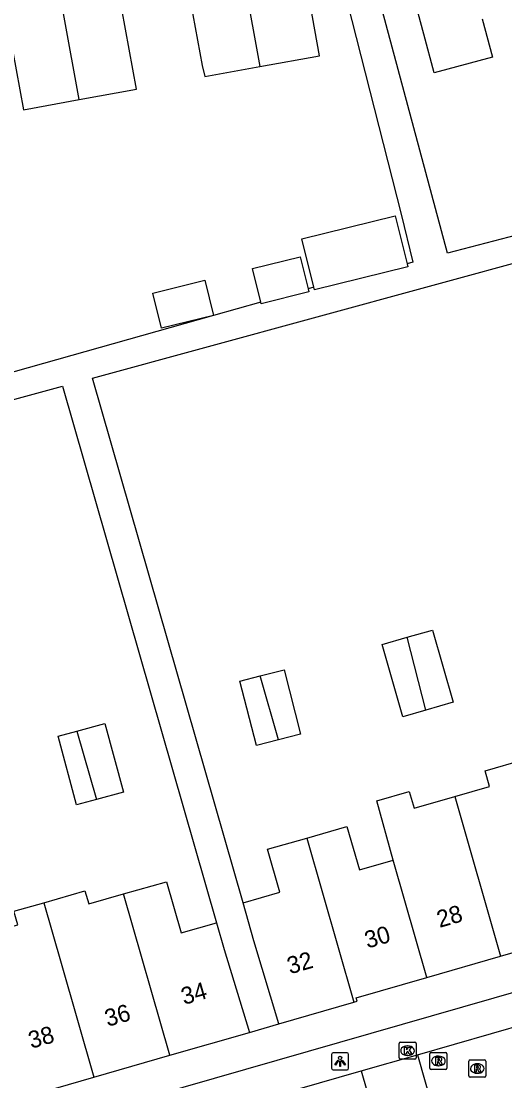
# Model space of a CAD drawing. Extents: x 159718 to 160783, y 383290 to 384030.
# Drawn here: x 160296.4 to 160324.7, y 383596.2 to 383658.3 of the extents above; entities that cross this region are included whole.
import ezdxf

# ---------------------------------------------------------------- set-up
doc = ezdxf.new("R2010")
doc.units = 0
for name, color, linetype in [('IMGEO_Kolk', 7, 'Continuous'), ('IMGEO_Lichtpunt', 7, 'Continuous'), ('IMGEO_Pand', 7, 'Continuous'), ('IMGEO_Pand_nummerreeks', 7, 'Continuous'), ('IMGEO_Parkeervlak_open', 7, 'Continuous'), ('IMGEO_Rijbaan_lokaal_open', 7, 'Continuous'), ('IMGEO_Rioolput', 7, 'Continuous'), ('IMGEO_Voetpad_open', 7, 'Continuous')]:
    doc.layers.add(name, color=color, linetype=linetype)

msp = doc.modelspace()

# ---------------------------------------------------------------- linework, layer by layer
at = {"layer": 'IMGEO_Kolk'}
for p, q in [((160318.517, 383597.588), (160318.517, 383598.44)), ((160318.592, 383598.514), (160319.444, 383598.514)), ((160319.518, 383598.44), (160319.518, 383597.588)), ((160319.028, 383597.734), (160319.003, 383597.734)), ((160319.005, 383598.294), (160319.03, 383598.294)), ((160319.444, 383597.514), (160318.592, 383597.514))]:
    msp.add_line(p, q, dxfattribs=at)
for points in [[(160318.517, 383597.588), (160318.517, 383598.44)], [(160318.592, 383598.514), (160319.444, 383598.514)], [(160319.518, 383598.44), (160319.518, 383597.588)], [(160318.838, 383598.214), (160318.961, 383598.214), (160318.961, 383598.063), (160319.091, 383598.214), (160319.255, 383598.214), (160319.109, 383598.063), (160319.262, 383597.814), (160319.11, 383597.814), (160319.025, 383597.978), (160318.961, 383597.911), (160318.961, 383597.814), (160318.838, 383597.814), (160318.838, 383598.214)], [(160319.444, 383597.514), (160318.592, 383597.514)]]:
    msp.add_lwpolyline(points, dxfattribs=at)
for centre, start, end in [((160318.594, 383598.438), 91.55205, 178.44795), ((160318.594, 383598.438), 91.55205, 178.44795), ((160319.442, 383598.438), 1.55205, 88.44795), ((160319.442, 383598.438), 1.55205, 88.44795), ((160318.594, 383597.59), 181.55205, 268.44795), ((160318.594, 383597.59), 181.55205, 268.44795), ((160319.442, 383597.59), 271.55205, 358.44795), ((160319.442, 383597.59), 271.55205, 358.44795)]:
    msp.add_arc(centre, 0.0765, start, end, dxfattribs=at)
for centre, major_axis, ratio, start_param, end_param in [((160319.004, 383598.014), (-0.387, 0.002), 0.722429, 4.712389, 7.853982), ((160319.029, 383598.014), (-0.39, 0.002), 0.717154, 1.570796, 4.712389)]:
    msp.add_ellipse(centre, major_axis=major_axis, ratio=ratio, start_param=start_param, end_param=end_param, dxfattribs=at)
at = {"layer": 'IMGEO_Lichtpunt'}
for p, q in [((160314.567, 383597.796), (160314.567, 383596.989)), ((160314.567, 383597.796), (160314.567, 383596.989)), ((160315.469, 383597.891), (160314.661, 383597.891)), ((160315.469, 383597.891), (160314.661, 383597.891)), ((160315.563, 383596.989), (160315.563, 383597.796)), ((160315.563, 383596.989), (160315.563, 383597.796)), ((160314.661, 383596.895), (160315.469, 383596.895)), ((160314.661, 383596.895), (160315.469, 383596.895))]:
    msp.add_line(p, q, dxfattribs=at)
for points in [[(160314.941, 383597.46), (160314.98, 383597.432), (160314.792, 383597.17), (160314.754, 383597.197), (160314.941, 383597.46)], [(160315.043, 383597.412), (160315.09, 383597.412), (160315.09, 383597.09), (160315.043, 383597.09), (160315.043, 383597.412)], [(160315.153, 383597.432), (160315.191, 383597.459), (160315.378, 383597.197), (160315.339, 383597.169), (160315.153, 383597.432)]]:
    msp.add_lwpolyline(points, dxfattribs=at)
msp.add_circle((160315.066, 383597.594), 0.0994, dxfattribs=at)
for centre, start, end in [((160314.661, 383597.796), 90, 180), ((160314.661, 383597.796), 90, 180), ((160315.469, 383597.796), 0, 90), ((160315.469, 383597.796), 0, 90), ((160314.661, 383596.989), 180, 270), ((160314.661, 383596.989), 180, 270), ((160315.469, 383596.989), 270, 0), ((160315.469, 383596.989), 270, 360)]:
    msp.add_arc(centre, 0.0946, start, end, dxfattribs=at)
at = {"layer": 'IMGEO_Pand'}
for points in [[(160307.692, 383670.389), (160310.354, 383655.668)], [(160299.764, 383653.735), (160297.104, 383668.443)], [(160323.384, 383658.474), (160323.989, 383656.22), (160320.586, 383655.306), (160319.981, 383657.56), (160318.418, 383663.382), (160316.493, 383662.865)], [(160310.354, 383655.668), (160313.865, 383656.303), (160312.8, 383662.191), (160314.702, 383662.535)], [(160299.764, 383653.735), (160303.131, 383654.344), (160302.065, 383660.233), (160303.973, 383660.578)], [(160303.973, 383660.578), (160306.028, 383660.95), (160306.971, 383655.733), (160307.128, 383655.084), (160310.354, 383655.668)], [(160293.409, 383658.625), (160295.443, 383658.993), (160296.501, 383653.145), (160299.764, 383653.735)], [(160313.52, 383642.748), (160312.822, 383645.578), (160318.296, 383646.927), (160318.989, 383644.117)], [(160310.41, 383641.872), (160309.926, 383643.837), (160312.724, 383644.527), (160313.186, 383642.654)], [(160318.989, 383644.117), (160319.031, 383643.945), (160313.557, 383642.596), (160313.52, 383642.748)], [(160307.636, 383641.087), (160304.605, 383640.34), (160304.097, 383642.401), (160307.128, 383643.148), (160307.636, 383641.087)], [(160313.186, 383642.654), (160313.232, 383642.466), (160310.434, 383641.776), (160310.41, 383641.872)], [(160318.999, 383622.234), (160320.475, 383622.658), (160321.69, 383618.425), (160320.093, 383617.966)], [(160320.093, 383617.966), (160318.738, 383617.578), (160317.523, 383621.811), (160318.999, 383622.234)], [(160320.093, 383617.966), (160318.999, 383622.234)], [(160310.38, 383619.967), (160311.785, 383620.327), (160312.751, 383616.555), (160311.455, 383616.223)], [(160311.455, 383616.223), (160310.155, 383615.889), (160309.189, 383619.662), (160310.38, 383619.967)], [(160311.455, 383616.223), (160310.38, 383619.967)], [(160299.637, 383616.734), (160301.279, 383617.176), (160302.36, 383613.161), (160300.785, 383612.736)], [(160300.785, 383612.736), (160299.619, 383612.423), (160298.538, 383616.438), (160299.637, 383616.734)], [(160299.637, 383616.734), (160300.785, 383612.736)], [(160321.791, 383612.909), (160323.822, 383613.492), (160323.558, 383614.41), (160325.861, 383615.071)], [(160318.167, 383609.185), (160317.209, 383612.653), (160319.117, 383613.201), (160319.398, 383612.222), (160321.791, 383612.909)], [(160321.791, 383612.909), (160324.474, 383603.561)], [(160313.105, 383610.474), (160315.467, 383611.152), (160316.194, 383608.619), (160318.167, 383609.185)], [(160309.377, 383606.68), (160311.539, 383607.3), (160310.816, 383609.817), (160313.105, 383610.474)], [(160313.105, 383610.474), (160315.868, 383600.852)], [(160320.141, 383602.312), (160318.209, 383609.04), (160318.167, 383609.185)], [(160302.375, 383607.196), (160304.881, 383607.915), (160305.743, 383604.912), (160307.814, 383605.506)], [(160297.695, 383606.684), (160300.111, 383607.378), (160300.331, 383606.609), (160302.375, 383607.196)], [(160305.089, 383597.744), (160302.375, 383607.196)], [(160293.462, 383604.618), (160296.167, 383605.394), (160295.942, 383606.181), (160297.695, 383606.684)], [(160297.695, 383606.684), (160298.714, 383603.135), (160300.63, 383596.462)], [(160311.465, 383599.579), (160310.015, 383604.459), (160309.377, 383606.68)], [(160307.814, 383605.506), (160308.262, 383603.946), (160309.749, 383599.084)], [(160324.474, 383603.561), (160328.807, 383604.81)], [(160320.141, 383602.312), (160324.474, 383603.561)], [(160315.868, 383600.852), (160316.064, 383600.908), (160316.002, 383601.12), (160320.141, 383602.312)], [(160311.465, 383599.579), (160315.868, 383600.852)], [(160305.089, 383597.744), (160309.749, 383599.084)], [(160300.63, 383596.462), (160305.089, 383597.744)], [(160296.171, 383595.18), (160300.63, 383596.462)]]:
    msp.add_lwpolyline(points, dxfattribs=at)
at = {"layer": 'IMGEO_Parkeervlak_open'}
msp.add_lwpolyline([(160360.615, 383611.67), (160327.739, 383602.146), (160280.384, 383588.556), (160278.661, 383588.057)], dxfattribs=at)
at = {"layer": 'IMGEO_Rijbaan_lokaal_open'}
for points in [[(160319.597, 383597.777), (160328.281, 383600.276), (160360.238, 383609.357)], [(160316.301, 383596.829), (160319.597, 383597.777)], [(160319.597, 383597.777), (160320.503, 383594.602)], [(160278.849, 383586.224), (160280.889, 383586.747), (160286.571, 383588.273), (160316.301, 383596.829)], [(160316.301, 383596.829), (160317.226, 383593.659)]]:
    msp.add_lwpolyline(points, dxfattribs=at)
at = {"layer": 'IMGEO_Rioolput'}
for p, q in [((160320.326, 383596.988), (160320.326, 383597.84)), ((160320.401, 383597.914), (160321.253, 383597.914)), ((160320.814, 383597.694), (160320.839, 383597.694)), ((160321.327, 383597.84), (160321.327, 383596.988)), ((160320.837, 383597.134), (160320.812, 383597.134)), ((160322.603, 383596.544), (160322.603, 383597.396)), ((160322.678, 383597.47), (160323.53, 383597.47)), ((160323.091, 383597.25), (160323.116, 383597.25)), ((160323.604, 383597.396), (160323.604, 383596.544)), ((160321.253, 383596.914), (160320.401, 383596.914)), ((160323.53, 383596.47), (160322.678, 383596.47)), ((160323.114, 383596.69), (160323.089, 383596.69))]:
    msp.add_line(p, q, dxfattribs=at)
for points in [[(160320.326, 383596.988), (160320.326, 383597.84)], [(160320.401, 383597.914), (160321.253, 383597.914)], [(160321.327, 383597.84), (160321.327, 383596.988)], [(160320.915, 383597.612), (160320.663, 383597.614), (160320.663, 383597.214)], [(160320.663, 383597.214), (160320.787, 383597.214), (160320.787, 383597.376), (160320.798, 383597.376)], [(160320.841, 383597.533), (160320.787, 383597.533), (160320.787, 383597.452)], [(160320.787, 383597.452), (160320.839, 383597.452)], [(160320.845, 383597.347), (160320.916, 383597.214), (160321.056, 383597.214), (160320.991, 383597.34)], [(160322.603, 383596.544), (160322.603, 383597.396)], [(160322.678, 383597.47), (160323.53, 383597.47)], [(160323.192, 383597.168), (160322.94, 383597.17), (160322.94, 383596.77)], [(160323.118, 383597.089), (160323.064, 383597.089), (160323.064, 383597.008)], [(160323.604, 383597.396), (160323.604, 383596.544)], [(160321.253, 383596.914), (160320.401, 383596.914)], [(160323.53, 383596.47), (160322.678, 383596.47)], [(160322.94, 383596.77), (160323.064, 383596.77), (160323.064, 383596.932), (160323.075, 383596.932)], [(160323.064, 383597.008), (160323.116, 383597.008)], [(160323.122, 383596.903), (160323.193, 383596.77), (160323.333, 383596.77), (160323.268, 383596.896)]]:
    msp.add_lwpolyline(points, dxfattribs=at)
for centre, radius, start, end in [((160320.403, 383597.838), 0.0765, 91.55205, 178.44795), ((160320.403, 383597.838), 0.0765, 91.55205, 178.44795), ((160321.251, 383597.838), 0.0765, 1.55205, 88.44795), ((160321.251, 383597.838), 0.0765, 1.55205, 88.44795), ((160320.797, 383597.323), 0.0533, 26.02933, 88.69889), ((160320.823, 383597.641), 0.19, 274.7715, 282.96867), ((160320.847, 383597.437), 0.0964, 77.00612, 93.18647), ((160320.861, 383597.494), 0.0378, 276.66336, 79.67722), ((160320.914, 383597.502), 0.109, 350.36119, 89.41601), ((160320.912, 383597.502), 0.112, 277.58423, 350.98172), ((160320.896, 383597.287), 0.108, 29.51342, 73.79051), ((160322.68, 383597.394), 0.0765, 91.55205, 178.44795), ((160322.68, 383597.394), 0.0765, 91.55205, 178.44795), ((160323.124, 383596.993), 0.0964, 77.00612, 93.18647), ((160323.138, 383597.05), 0.0378, 276.66336, 79.67722), ((160323.191, 383597.058), 0.109, 350.36119, 89.41601), ((160323.528, 383597.394), 0.0765, 1.55205, 88.44795), ((160323.528, 383597.394), 0.0765, 1.55205, 88.44795), ((160320.403, 383596.99), 0.0765, 181.55205, 268.44795), ((160320.403, 383596.99), 0.0765, 181.55205, 268.44795), ((160321.251, 383596.99), 0.0765, 271.55205, 358.44795), ((160321.251, 383596.99), 0.0765, 271.55205, 358.44795), ((160322.68, 383596.546), 0.0765, 181.55205, 268.44795), ((160322.68, 383596.546), 0.0765, 181.55205, 268.44795), ((160323.074, 383596.879), 0.0533, 26.02933, 88.69889), ((160323.1, 383597.197), 0.19, 274.7715, 282.96867), ((160323.189, 383597.058), 0.112, 277.58423, 350.98172), ((160323.173, 383596.843), 0.108, 29.51342, 73.79051), ((160323.528, 383596.546), 0.0765, 271.55205, 358.44795), ((160323.528, 383596.546), 0.0765, 271.55205, 358.44795)]:
    msp.add_arc(centre, radius, start, end, dxfattribs=at)
for centre, major_axis, ratio, start_param, end_param in [((160320.813, 383597.414), (-0.387, 0.002), 0.722429, 4.712389, 7.853982), ((160320.838, 383597.414), (-0.39, 0.002), 0.717154, 1.570796, 4.712389), ((160323.09, 383596.97), (-0.387, 0.002), 0.722429, 4.712389, 7.853982), ((160323.115, 383596.97), (-0.39, 0.002), 0.717154, 1.570796, 4.712389)]:
    msp.add_ellipse(centre, major_axis=major_axis, ratio=ratio, start_param=start_param, end_param=end_param, dxfattribs=at)
at = {"layer": 'IMGEO_Voetpad_open'}
for points in [[(160314.702, 383662.535), (160318.637, 383647.018), (160319.332, 383644.202), (160318.989, 383644.117)], [(160328.545, 383646.613), (160321.361, 383644.745), (160316.493, 383662.865)], [(160309.377, 383606.68), (160300.547, 383637.418), (160326.889, 383644.599), (160335.648, 383614.105)], [(160313.52, 383642.748), (160313.186, 383642.654)], [(160310.41, 383641.872), (160307.636, 383641.087)], [(160307.636, 383641.087), (160290.114, 383636.15)], [(160272.173, 383611.151), (160281.454, 383614.486), (160275.653, 383630.632), (160298.787, 383636.938), (160307.814, 383605.506)], [(160309.749, 383599.084), (160311.465, 383599.579)]]:
    msp.add_lwpolyline(points, dxfattribs=at)

# ---------------------------------------------------------------- texts
at = {"layer": 'IMGEO_Pand_nummerreeks'}
for s, rotation, p in [('28', 16.01417, (160320.894, 383605.207)), ('30', 16.01417, (160316.666, 383603.993)), ('32', 16.0199, (160312.127, 383602.484)), ('34', 16.01417, (160305.914, 383600.692)), ('36', 16.01417, (160301.437, 383599.407)), ('38', 16.01417, (160296.964, 383598.123))]:
    msp.add_text(s, height=1, rotation=rotation, dxfattribs=at).set_placement(p)

doc.saveas('drawing.dxf')
